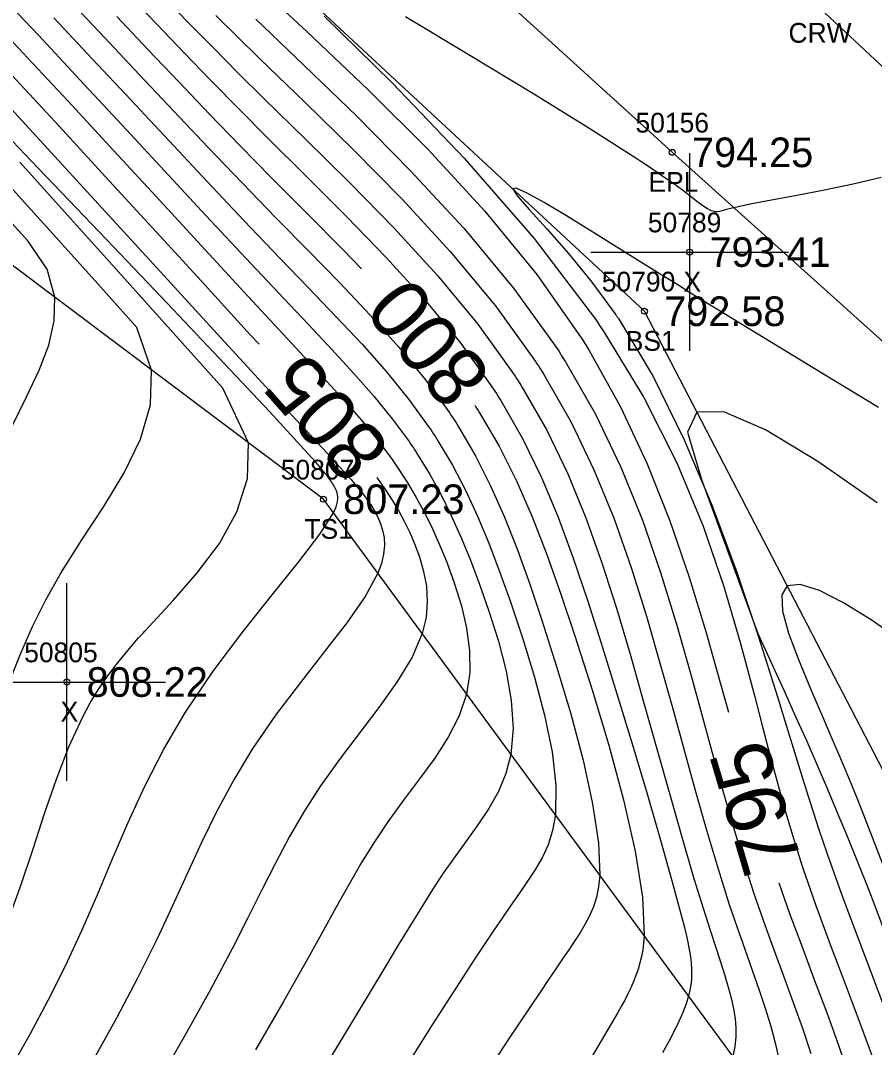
# Model space of a CAD drawing. Extents: x 1378535 to 1380697, y 997729 to 1000024.
# Drawn here: x 1378703.5 to 1378746.7, y 999763.4 to 999815.4 of the extents above; entities that cross this region are included whole.
import ezdxf

# ---------------------------------------------------------------- set-up
doc = ezdxf.new("R2010")
doc.units = 0
for name, color, linetype in [('RD_DTM_BkLn1', 7, 'Continuous'), ('RD_DTM_BkLn2', 7, 'Continuous'), ('RD_DTM_BkLn_txCode', 7, 'Continuous'), ('RD_DTM_Major1', 7, 'Continuous'), ('RD_DTM_Major1_Lbl', 7, 'Continuous'), ('RD_DTM_Minor1', 7, 'Continuous'), ('RD_EX_Misc', 7, 'Continuous'), ('RD_EX_Misc_txCode', 7, 'Continuous'), ('RD_EX_Road', 7, 'Continuous'), ('RD_EX_Road_txCode', 7, 'Continuous'), ('RD_EX_TX_Misc_ELEV', 7, 'Continuous'), ('RD_EX_TX_Road_ELEV', 7, 'Continuous'), ('RD_HC_Survey_txCode', 7, 'Continuous'), ('RD_SMD_Locator', 7, 'Continuous')]:
    doc.layers.add(name, color=color, linetype=linetype)

msp = doc.modelspace()

# ---------------------------------------------------------------- linework, layer by layer
at = {"layer": 'RD_DTM_BkLn1'}
msp.add_lwpolyline([(1379201.7, 999398.205), (1379156.533, 999438.891), (1379112.084, 999479.847), (1379066.495, 999520.561), (1379020.821, 999562.613), (1378974.239, 999604.981), (1378928.957, 999646.778), (1378882.739, 999688.619), (1378834.578, 999733.071), (1378787.698, 999775.121), (1378743.642, 999816.274), (1378698.706, 999856.431), (1378652.056, 999898.787), (1378607.023, 999939.646), (1378604.538, 999941.267)], dxfattribs=at)
at = {"layer": 'RD_DTM_BkLn2'}
for points in [[(1378760.972, 999750.758), (1378735.038, 999800.678), (1378693.628, 999839.142), (1378650.843, 999877.81), (1378599.986, 999906.202), (1378575.293, 999908.279)], [(1378753.21, 999744.316), (1378718.796, 999791.159), (1378676.682, 999822.843), (1378639.622, 999854.713), (1378600.054, 999886.249), (1378588.163, 999885.418), (1378551.81, 999886.228), (1378537.215, 999880.675)]]:
    msp.add_lwpolyline(points, dxfattribs=at)
at = {"layer": 'RD_DTM_Major1'}
for points in [[(1378714.878, 999817.71), (1378717.964, 999814.839), (1378721.062, 999811.891), (1378724.09, 999808.861), (1378726.964, 999805.742), (1378729.601, 999802.531), (1378731.917, 999799.22), (1378731.973, 999799.132), (1378732.19, 999798.782), (1378732.244, 999798.694), (1378733.835, 999795.843), (1378735.184, 999792.954), (1378736.328, 999790.067), (1378737.303, 999787.222), (1378738.147, 999784.458), (1378738.894, 999781.814), (1378739.291, 999780.374)], [(1378699.788, 999816.089), (1378701.262, 999814.52), (1378702.815, 999812.859), (1378705.24, 999810.243), (1378707.776, 999807.489), (1378710.329, 999804.705), (1378712.807, 999801.998), (1378715.115, 999799.474), (1378715.544, 999799.005)], [(1378708.343, 999815.599), (1378709.918, 999813.932), (1378711.475, 999812.289), (1378713.029, 999810.663), (1378714.591, 999809.047), (1378716.175, 999807.433), (1378717.978, 999805.625), (1378719.785, 999803.804), (1378720.73, 999802.821)], [(1378703.074, 999794.921), (1378703.78, 999796.35), (1378704.408, 999797.692), (1378704.896, 999798.967), (1378705.181, 999800.192), (1378705.202, 999801.386), (1378704.818, 999802.814), (1378703.834, 999804.243), (1378702.555, 999805.666)], [(1378726.462, 999795.899), (1378726.471, 999795.886), (1378726.547, 999795.768), (1378726.622, 999795.651), (1378726.697, 999795.533), (1378727.682, 999793.844), (1378728.561, 999792.094), (1378729.359, 999790.271), (1378730.101, 999788.364), (1378730.812, 999786.359), (1378731.517, 999784.246), (1378732.393, 999781.509), (1378733.235, 999778.703), (1378733.982, 999775.942), (1378734.57, 999773.341), (1378734.937, 999771.014), (1378735.022, 999769.073), (1378734.996, 999768.701), (1378734.952, 999768.349), (1378734.891, 999768.012), (1378734.813, 999767.686), (1378734.717, 999767.365), (1378734.604, 999767.043), (1378734.488, 999766.753), (1378734.359, 999766.458), (1378734.215, 999766.153), (1378734.058, 999765.839), (1378733.886, 999765.512), (1378733.699, 999765.171), (1378732.17, 999762.599)], [(1378721.496, 999792.259), (1378721.498, 999792.256), (1378721.562, 999792.168), (1378721.933, 999791.644), (1378722.277, 999791.119), (1378722.595, 999790.591), (1378722.887, 999790.057), (1378723.154, 999789.511), (1378723.396, 999788.952), (1378723.659, 999788.243), (1378723.868, 999787.509), (1378724.005, 999786.753), (1378724.051, 999785.974), (1378723.987, 999785.174), (1378723.794, 999784.355), (1378723.287, 999783.167), (1378722.552, 999781.942), (1378721.654, 999780.679), (1378719.637, 999778.036), (1378718.648, 999776.653), (1378717.839, 999775.385), (1378717.088, 999774.081), (1378716.372, 999772.739), (1378715.67, 999771.358), (1378714.958, 999769.936), (1378714.214, 999768.471), (1378713.07, 999766.31), (1378711.837, 999764.088), (1378710.537, 999761.832)], [(1378741.842, 999771.744), (1378742.386, 999770.193), (1378743.013, 999768.492), (1378743.649, 999766.802), (1378744.276, 999765.127), (1378744.877, 999763.473), (1378745.432, 999761.842), (1378745.847, 999760.493), (1378746.189, 999759.156), (1378746.428, 999757.825), (1378746.537, 999756.492), (1378746.487, 999755.15), (1378746.249, 999753.791), (1378745.597, 999751.909), (1378744.624, 999749.995), (1378743.406, 999748.062), (1378742.023, 999746.121), (1378740.553, 999744.184), (1378739.074, 999742.265), (1378737.894, 999740.699), (1378736.74, 999739.129), (1378735.592, 999737.53), (1378734.428, 999735.877)]]:
    msp.add_lwpolyline(points, dxfattribs=at)
at = {"layer": 'RD_DTM_Minor1'}
for points in [[(1378702.628, 999816.507), (1378704.375, 999814.65), (1378706.479, 999812.399), (1378708.617, 999810.098), (1378710.755, 999807.794), (1378712.854, 999805.533), (1378714.878, 999803.361), (1378716.792, 999801.324), (1378718.044, 999800.001), (1378719.222, 999798.748), (1378720.322, 999797.547), (1378721.342, 999796.38), (1378722.279, 999795.229), (1378723.131, 999794.076), (1378723.204, 999793.969), (1378723.277, 999793.863), (1378723.35, 999793.756), (1378723.421, 999793.649), (1378723.492, 999793.541), (1378723.562, 999793.434), (1378724.17, 999792.442), (1378724.73, 999791.422), (1378725.25, 999790.37), (1378725.738, 999789.284), (1378726.202, 999788.158), (1378726.648, 999786.991), (1378727.174, 999785.502), (1378727.649, 999783.98), (1378728.035, 999782.458), (1378728.295, 999780.972), (1378728.39, 999779.555), (1378728.285, 999778.242), (1378728.034, 999777.269), (1378727.653, 999776.365), (1378727.171, 999775.509), (1378726.617, 999774.68), (1378726.018, 999773.855), (1378725.405, 999773.012), (1378724.863, 999772.228), (1378724.321, 999771.405), (1378723.77, 999770.533), (1378723.198, 999769.604), (1378722.597, 999768.611), (1378721.956, 999767.545), (1378720.516, 999765.154), (1378718.914, 999762.509)], [(1378705.948, 999816.416), (1378707.722, 999814.531), (1378709.481, 999812.658), (1378711.225, 999810.803), (1378712.958, 999808.972), (1378714.678, 999807.171), (1378716.389, 999805.407), (1378718.021, 999803.747), (1378719.62, 999802.112), (1378721.161, 999800.487), (1378722.619, 999798.856), (1378723.969, 999797.206), (1378725.186, 999795.522), (1378725.264, 999795.406), (1378725.34, 999795.289), (1378725.416, 999795.173), (1378725.491, 999795.056), (1378725.565, 999794.939), (1378725.639, 999794.822), (1378726.49, 999793.355), (1378727.257, 999791.834), (1378727.958, 999790.25), (1378728.61, 999788.596), (1378729.234, 999786.862), (1378729.846, 999785.042), (1378730.596, 999782.696), (1378731.307, 999780.302), (1378731.931, 999777.954), (1378732.416, 999775.746), (1378732.715, 999773.773), (1378732.776, 999772.13), (1378732.718, 999771.538), (1378732.61, 999771.01), (1378732.456, 999770.528), (1378732.261, 999770.076), (1378732.028, 999769.638), (1378731.763, 999769.195), (1378731.501, 999768.785), (1378731.214, 999768.353), (1378730.901, 999767.89), (1378730.561, 999767.392), (1378730.19, 999766.851), (1378729.789, 999766.261), (1378728.169, 999763.829), (1378726.242, 999760.876)], [(1378708.964, 999816.676), (1378710.361, 999815.21), (1378711.741, 999813.77), (1378713.123, 999812.34), (1378714.529, 999810.905), (1378715.977, 999809.448), (1378717.948, 999807.494), (1378719.968, 999805.478), (1378721.974, 999803.405), (1378723.908, 999801.275), (1378725.71, 999799.092), (1378727.318, 999796.858), (1378727.395, 999796.741), (1378727.471, 999796.624), (1378727.546, 999796.507), (1378727.621, 999796.39), (1378727.694, 999796.273), (1378727.768, 999796.156), (1378728.867, 999794.235), (1378729.826, 999792.267), (1378730.674, 999790.25), (1378731.441, 999788.181), (1378732.156, 999786.058), (1378732.849, 999783.877), (1378733.647, 999781.306), (1378734.43, 999778.735), (1378735.174, 999776.239), (1378735.856, 999773.897), (1378736.45, 999771.787), (1378736.933, 999769.985), (1378737.046, 999769.541), (1378737.147, 999769.124), (1378737.235, 999768.732), (1378737.307, 999768.361), (1378737.364, 999768.007), (1378737.402, 999767.668), (1378737.42, 999767.392), (1378737.424, 999767.12), (1378737.412, 999766.85), (1378737.382, 999766.578), (1378737.335, 999766.302), (1378737.267, 999766.017), (1378737.142, 999765.611), (1378736.979, 999765.18), (1378736.779, 999764.721), (1378736.541, 999764.229), (1378736.266, 999763.701), (1378735.956, 999763.132)], [(1378710.798, 999816.493), (1378712.009, 999815.247), (1378713.227, 999814.007), (1378714.474, 999812.752), (1378715.772, 999811.465), (1378717.904, 999809.379), (1378720.133, 999807.18), (1378722.379, 999804.879), (1378724.563, 999802.491), (1378726.603, 999800.027), (1378728.42, 999797.502), (1378728.495, 999797.388), (1378728.569, 999797.274), (1378728.643, 999797.159), (1378728.788, 999796.93), (1378728.86, 999796.815), (1378730.095, 999794.654), (1378731.156, 999792.453), (1378732.076, 999790.215), (1378732.886, 999787.944), (1378733.62, 999785.643), (1378734.309, 999783.314), (1378734.997, 999780.909), (1378735.669, 999778.526), (1378736.319, 999776.21), (1378736.946, 999774.007), (1378737.543, 999771.965), (1378738.108, 999770.129), (1378738.379, 999769.293), (1378738.637, 999768.515), (1378738.876, 999767.789), (1378739.093, 999767.107), (1378739.283, 999766.464), (1378739.442, 999765.853), (1378739.548, 999765.36), (1378739.624, 999764.878), (1378739.663, 999764.403), (1378739.662, 999763.929), (1378739.613, 999763.45), (1378739.513, 999762.96)], [(1378701.94, 999815.522), (1378703.593, 999813.76), (1378705.858, 999811.328), (1378708.192, 999808.805), (1378710.535, 999806.266), (1378712.821, 999803.783), (1378714.99, 999801.43), (1378716.977, 999799.282), (1378718.024, 999798.155), (1378718.991, 999797.106), (1378719.883, 999796.118), (1378720.702, 999795.176), (1378721.452, 999794.264), (1378722.136, 999793.365), (1378722.277, 999793.168), (1378722.347, 999793.07), (1378722.416, 999792.971), (1378722.484, 999792.872), (1378722.552, 999792.773), (1378723.042, 999792.017), (1378723.497, 999791.248), (1378723.92, 999790.461), (1378724.316, 999789.655), (1378724.687, 999788.826), (1378725.037, 999787.971), (1378725.437, 999786.884), (1378725.783, 999785.767), (1378726.044, 999784.636), (1378726.194, 999783.504), (1378726.202, 999782.387), (1378726.04, 999781.299), (1378725.665, 999780.189), (1378725.113, 999779.112), (1378724.43, 999778.054), (1378723.662, 999776.998), (1378722.856, 999775.93), (1378722.058, 999774.833), (1378721.381, 999773.82), (1378720.731, 999772.767), (1378720.091, 999771.667), (1378719.445, 999770.514), (1378718.778, 999769.302), (1378718.073, 999768.026), (1378716.775, 999765.73), (1378715.357, 999763.286)], [(1378705.161, 999815.534), (1378707.101, 999813.465), (1378709.047, 999811.381), (1378710.985, 999809.305), (1378712.899, 999807.261), (1378714.774, 999805.274), (1378716.595, 999803.367), (1378718.043, 999801.867), (1378719.432, 999800.42), (1378720.749, 999799.007), (1378721.982, 999797.611), (1378723.12, 999796.214), (1378724.149, 999794.798), (1378724.225, 999794.686), (1378724.3, 999794.573), (1378724.374, 999794.461), (1378724.447, 999794.348), (1378724.52, 999794.234), (1378724.593, 999794.12), (1378725.32, 999792.891), (1378725.983, 999791.619), (1378726.595, 999790.3), (1378727.167, 999788.929), (1378727.713, 999787.5), (1378728.246, 999786.01), (1378728.887, 999784.1), (1378729.483, 999782.15), (1378729.99, 999780.223), (1378730.363, 999778.378), (1378730.558, 999776.679), (1378730.531, 999775.186), (1378730.389, 999774.389), (1378730.16, 999773.672), (1378729.858, 999773.012), (1378729.498, 999772.387), (1378729.093, 999771.774), (1378728.659, 999771.151), (1378728.254, 999770.571), (1378727.832, 999769.957), (1378727.387, 999769.299), (1378726.914, 999768.591), (1378726.408, 999767.823), (1378725.863, 999766.986), (1378724.305, 999764.55), (1378722.529, 999761.733)], [(1378713.357, 999815.649), (1378714.436, 999814.581), (1378715.566, 999813.476), (1378717.852, 999811.266), (1378720.29, 999808.884), (1378722.776, 999806.355), (1378725.212, 999803.704), (1378727.496, 999800.954), (1378729.528, 999798.129), (1378729.6, 999798.019), (1378729.671, 999797.91), (1378729.741, 999797.8), (1378729.811, 999797.69), (1378729.95, 999797.47), (1378731.329, 999795.061), (1378732.501, 999792.621), (1378733.502, 999790.164), (1378734.369, 999787.701), (1378735.135, 999785.244), (1378735.839, 999782.805), (1378736.451, 999780.609), (1378737.044, 999778.456), (1378737.624, 999776.365), (1378738.196, 999774.354), (1378738.763, 999772.441), (1378739.333, 999770.646), (1378739.728, 999769.481), (1378740.118, 999768.374), (1378740.494, 999767.32), (1378740.848, 999766.311), (1378741.172, 999765.343), (1378741.457, 999764.408), (1378741.659, 999763.644), (1378741.816, 999762.893)], [(1378715.373, 999815.47), (1378717.83, 999813.118), (1378720.482, 999810.548), (1378723.209, 999807.793), (1378725.893, 999804.884), (1378728.414, 999801.854), (1378730.653, 999798.734), (1378730.719, 999798.632), (1378730.785, 999798.53), (1378730.85, 999798.429), (1378730.915, 999798.327), (1378730.98, 999798.225), (1378731.044, 999798.123), (1378732.565, 999795.463), (1378733.849, 999792.782), (1378734.933, 999790.102), (1378735.858, 999787.445), (1378736.661, 999784.835), (1378737.381, 999782.294), (1378737.926, 999780.31), (1378738.453, 999778.385), (1378738.97, 999776.518), (1378739.487, 999774.708), (1378740.014, 999772.955), (1378740.561, 999771.257), (1378741.063, 999769.807), (1378741.574, 999768.397), (1378742.082, 999767.024), (1378742.572, 999765.686), (1378743.033, 999764.379), (1378743.451, 999763.101)], [(1378718.826, 999815.619), (1378722.275, 999812.236), (1378725.917, 999808.424), (1378729.458, 999804.355), (1378732.605, 999800.202), (1378732.659, 999800.122), (1378732.713, 999800.043), (1378732.767, 999799.964), (1378732.821, 999799.885), (1378732.874, 999799.806), (1378732.927, 999799.727), (1378735.01, 999796.319), (1378736.679, 999793.001), (1378738.005, 999789.799), (1378739.056, 999786.742), (1378739.904, 999783.854), (1378740.616, 999781.164), (1378741.013, 999779.631), (1378741.397, 999778.161), (1378741.78, 999776.736), (1378742.174, 999775.336), (1378742.59, 999773.942), (1378743.039, 999772.535), (1378743.708, 999770.601), (1378744.432, 999768.624), (1378745.188, 999766.62), (1378745.95, 999764.604), (1378746.693, 999762.592)], [(1378747.02, 999807.456), (1378745.602, 999807.109), (1378744.155, 999806.801), (1378742.753, 999806.53), (1378741.471, 999806.294), (1378740.382, 999806.091), (1378739.562, 999805.92), (1378739.324, 999805.86), (1378739.131, 999805.807), (1378738.974, 999805.764), (1378738.844, 999805.733), (1378738.731, 999805.716), (1378738.626, 999805.715), (1378738.439, 999805.759), (1378738.233, 999805.862), (1378737.991, 999806.022), (1378737.697, 999806.241), (1378737.335, 999806.518), (1378736.889, 999806.854), (1378736.793, 999806.925), (1378736.587, 999807.074), (1378736.366, 999807.233), (1378736.249, 999807.316), (1378736.022, 999807.474), (1378735.78, 999807.641), (1378735.522, 999807.816), (1378735.248, 999808), (1378734.958, 999808.193), (1378734.65, 999808.395), (1378732.275, 999809.911), (1378729.388, 999811.696), (1378726.209, 999813.629), (1378722.952, 999815.59)], [(1378702.049, 999811.932), (1378704.644, 999809.118), (1378707.397, 999806.115), (1378710.178, 999803.073), (1378712.857, 999800.142), (1378715.304, 999797.471), (1378717.39, 999795.21), (1378717.971, 999794.584), (1378718.503, 999794.013), (1378718.988, 999793.49), (1378719.43, 999793.01), (1378719.831, 999792.567), (1378720.194, 999792.156), (1378720.26, 999792.079), (1378720.324, 999792.004), (1378720.388, 999791.93), (1378720.45, 999791.856), (1378720.51, 999791.783), (1378720.57, 999791.711), (1378720.811, 999791.41), (1378721.03, 999791.118), (1378721.225, 999790.831), (1378721.398, 999790.546), (1378721.547, 999790.26), (1378721.671, 999789.97), (1378721.79, 999789.603), (1378721.864, 999789.218), (1378721.884, 999788.812), (1378721.844, 999788.379), (1378721.735, 999787.914), (1378721.549, 999787.412), (1378720.905, 999786.238), (1378719.979, 999784.907), (1378718.857, 999783.445), (1378717.629, 999781.875), (1378716.38, 999780.222), (1378715.198, 999778.511), (1378714.257, 999776.954), (1378713.409, 999775.375), (1378712.627, 999773.776), (1378711.88, 999772.161), (1378711.141, 999770.535), (1378710.379, 999768.9), (1378709.393, 999766.909), (1378708.344, 999764.923), (1378707.247, 999762.953)], [(1378703.041, 999762.478), (1378703.969, 999764.116), (1378704.871, 999765.801), (1378705.741, 999767.536), (1378706.573, 999769.324), (1378707.343, 999771.1), (1378708.107, 999772.917), (1378708.901, 999774.764), (1378709.761, 999776.629), (1378710.721, 999778.504), (1378711.818, 999780.376), (1378713.224, 999782.453), (1378714.727, 999784.454), (1378716.205, 999786.317), (1378717.54, 999787.981), (1378718.613, 999789.385), (1378719.303, 999790.468), (1378719.379, 999790.626), (1378719.438, 999790.773), (1378719.481, 999790.911), (1378719.508, 999791.042), (1378719.521, 999791.167), (1378719.519, 999791.289), (1378719.506, 999791.387), (1378719.484, 999791.485), (1378719.453, 999791.583), (1378719.412, 999791.683), (1378719.362, 999791.785), (1378719.303, 999791.89), (1378719.263, 999791.954), (1378719.221, 999792.021), (1378719.174, 999792.089), (1378719.125, 999792.158), (1378719.072, 999792.23), (1378719.016, 999792.304), (1378718.886, 999792.47), (1378718.74, 999792.647), (1378718.58, 999792.836), (1378718.405, 999793.037), (1378718.216, 999793.251), (1378718.012, 999793.48), (1378716.071, 999795.595), (1378713.53, 999798.306), (1378710.593, 999801.405), (1378707.465, 999804.686), (1378704.349, 999807.943), (1378701.451, 999810.97)], [(1378702.951, 999782.017), (1378703.481, 999783.373), (1378704.075, 999784.724), (1378704.747, 999786.073), (1378705.51, 999787.423), (1378706.578, 999789.102), (1378707.685, 999790.79), (1378708.712, 999792.491), (1378709.537, 999794.208), (1378710.041, 999795.943), (1378710.103, 999797.699), (1378709.356, 999799.861), (1378707.382, 999802.063), (1378705.428, 999804.24), (1378703.529, 999806.358), (1378701.756, 999808.334)], [(1378702.857, 999769.887), (1378703.503, 999771.658), (1378704.106, 999773.458), (1378704.692, 999775.247), (1378705.289, 999776.986), (1378705.923, 999778.633), (1378706.621, 999780.15), (1378707.001, 999780.847), (1378707.407, 999781.511), (1378707.841, 999782.152), (1378708.307, 999782.779), (1378708.808, 999783.401), (1378709.346, 999784.027), (1378709.448, 999784.141), (1378709.55, 999784.256), (1378709.654, 999784.371), (1378709.759, 999784.487), (1378709.973, 999784.721), (1378711.187, 999786.03), (1378712.414, 999787.43), (1378713.533, 999788.923), (1378714.419, 999790.516), (1378714.951, 999792.211), (1378715.003, 999794.013), (1378713.706, 999796.789), (1378711.056, 999799.743), (1378708.427, 999802.674), (1378705.853, 999805.543), (1378703.44, 999808.23)], [(1378746.874, 999795.813), (1378743.627, 999797.779), (1378740.388, 999799.752), (1378737.323, 999801.635), (1378736.721, 999802.008), (1378736.133, 999802.372), (1378735.559, 999802.729), (1378734.998, 999803.078), (1378734.45, 999803.42), (1378733.914, 999803.754), (1378732.425, 999804.682), (1378731.091, 999805.504), (1378729.967, 999806.177), (1378729.103, 999806.657), (1378728.554, 999806.902), (1378728.373, 999806.869), (1378728.608, 999806.503), (1378729.216, 999805.817), (1378730.106, 999804.842), (1378731.191, 999803.61), (1378732.382, 999802.152), (1378733.589, 999800.501), (1378733.612, 999800.468), (1378733.634, 999800.435), (1378733.656, 999800.402), (1378733.701, 999800.337), (1378733.723, 999800.304), (1378735.478, 999797.374), (1378737.055, 999794.175), (1378738.463, 999790.831), (1378739.712, 999787.464), (1378740.811, 999784.197), (1378741.771, 999781.154), (1378742.211, 999779.722), (1378742.628, 999778.36), (1378743.033, 999777.047), (1378743.436, 999775.764), (1378743.849, 999774.49), (1378744.283, 999773.204), (1378745.075, 999770.983), (1378745.929, 999768.695), (1378747.714, 999764.008)], [(1378746.809, 999790.982), (1378743.818, 999793.077), (1378741.165, 999794.68), (1378739.055, 999795.58), (1378737.693, 999795.566), (1378737.223, 999794.554), (1378737.928, 999792.163), (1378738.922, 999789.45), (1378739.886, 999786.818), (1378740.781, 999784.37), (1378742.1, 999781.464), (1378742.688, 999780.163), (1378743.247, 999778.909), (1378743.781, 999777.689), (1378744.296, 999776.49), (1378744.798, 999775.299), (1378745.293, 999774.102), (1378746.371, 999771.416), (1378747.428, 999768.657)], [(1378747.969, 999784.032), (1378746.504, 999785.054), (1378745.118, 999785.911), (1378743.894, 999786.532), (1378742.913, 999786.847), (1378742.256, 999786.784), (1378741.985, 999786.318), (1378742.031, 999785.497), (1378742.334, 999784.383), (1378742.829, 999783.041), (1378743.454, 999781.536), (1378744.147, 999779.93), (1378744.477, 999779.162), (1378744.808, 999778.384), (1378745.142, 999777.591), (1378745.477, 999776.781), (1378745.815, 999775.951), (1378746.156, 999775.097), (1378747.279, 999772.171)]]:
    msp.add_lwpolyline(points, dxfattribs=at)
at = {"layer": 'RD_EX_Misc'}
for p, q in [((1378737.33, 999798.674), (1378737.33, 999808.674)), ((1378732.33, 999803.674), (1378742.33, 999803.674)), ((1378705.814, 999776.907), (1378705.814, 999786.907)), ((1378700.814, 999781.907), (1378710.814, 999781.907))]:
    msp.add_line(p, q, dxfattribs=at)
at = {"layer": 'RD_EX_Road'}
msp.add_lwpolyline([(1379194.921, 999391.17), (1379151.382, 999431.093), (1379105.356, 999472.756), (1379062.213, 999513.117), (1379014.238, 999555.894), (1378967.91, 999597.354), (1378922.421, 999639.979), (1378876.774, 999681.523), (1378827.896, 999726.217), (1378781.196, 999768.463), (1378736.445, 999808.724), (1378691.95, 999849.175), (1378644.395, 999891.391), (1378600.504, 999932.423), (1378598.568, 999933.73)], dxfattribs=at)
at = {"layer": 'RD_SMD_Locator'}
for centre in [(1378736.445, 999808.724), (1378737.33, 999803.674), (1378735.038, 999800.678), (1378718.796, 999791.159), (1378705.814, 999781.907)]:
    msp.add_circle(centre, 0.15, dxfattribs=at)

# ---------------------------------------------------------------- texts
at = {"layer": 'RD_DTM_BkLn_txCode'}
for s, p in [('50790', (1378732.881, 999801.678)), ('BS1', (1378734.093, 999798.678)), ('50807', (1378716.639, 999792.159)), ('TS1', (1378717.835, 999789.159))]:
    msp.add_text(s, height=1, dxfattribs=at).set_placement(p)
at = {"layer": 'RD_DTM_Major1_Lbl'}
for s, rotation, p in [('800', 129.6339, (1378727.39, 999797.441)), ('805', 131.4191, (1378722.287, 999793.756)), ('795', 106.4681, (1378743.047, 999772.728))]:
    msp.add_text(s, height=3, rotation=rotation, dxfattribs=at).set_placement(p)
at = {"layer": 'RD_EX_Misc_txCode'}
for s, p in [('50789', (1378735.212, 999804.674)), ('X', (1378737.015, 999801.674)), ('50805', (1378703.657, 999782.907)), ('X', (1378705.499, 999779.907))]:
    msp.add_text(s, height=1, dxfattribs=at).set_placement(p)
at = {"layer": 'RD_EX_Road_txCode'}
for s, p in [('50156', (1378734.587, 999809.724)), ('EPL', (1378735.24, 999806.724))]:
    msp.add_text(s, height=1, dxfattribs=at).set_placement(p)
at = {"layer": 'RD_EX_TX_Misc_ELEV'}
for s, p in [('793.41', (1378738.33, 999802.924)), ('792.58', (1378736.038, 999799.928)), ('807.23', (1378719.796, 999790.409)), ('808.22', (1378706.814, 999781.157))]:
    msp.add_text(s, height=1.5, dxfattribs=at).set_placement(p)
at = {"layer": 'RD_EX_TX_Road_ELEV'}
msp.add_text('794.25', height=1.5, dxfattribs=at).set_placement((1378737.445, 999807.974))
at = {"layer": 'RD_HC_Survey_txCode'}
msp.add_text('CRW', height=1, dxfattribs=at).set_placement((1378742.327, 999814.274))

doc.saveas('drawing.dxf')
